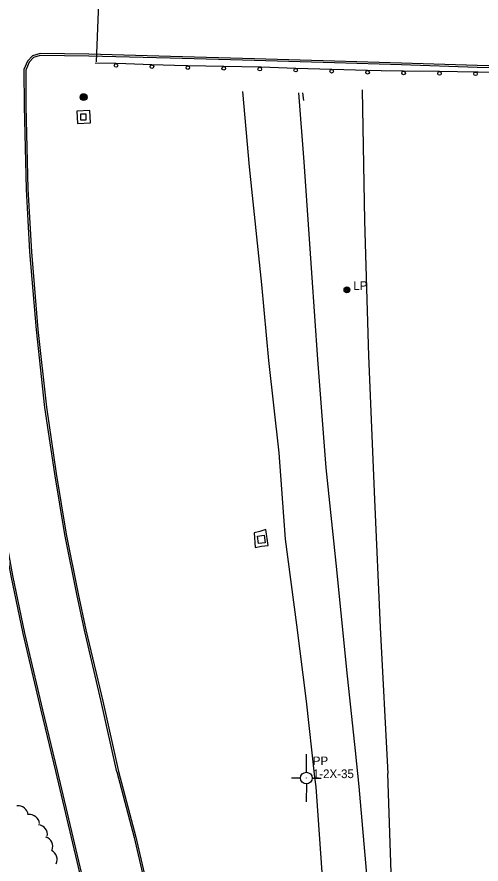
# Model space of a CAD drawing. Extents: x 2402803 to 2427059, y 6985292 to 6997652.
# Drawn here: x 2410438.3 to 2410696.3, y 6989147.2 to 6989618 of the extents above; entities that cross this region are included whole.
import ezdxf

# ---------------------------------------------------------------- set-up
doc = ezdxf.new("R2010")
doc.units = 0
for name, color, linetype in [('p_control ground ctrl', 7, 'Continuous'), ('p_drainage conc drain', 7, 'Continuous'), ('p_road - paved curb', 7, 'Continuous'), ('p_road bridge end', 7, 'Continuous'), ('p_road guard rails', 7, 'Continuous'), ('p_structure general', 7, 'Continuous'), ('p_structure sidewalk', 7, 'Continuous'), ('p_utility manhole', 7, 'Continuous'), ('p_veg woods', 7, 'Continuous')]:
    doc.layers.add(name, color=color, linetype=linetype)

msp = doc.modelspace()

# ---------------------------------------------------------------- linework, layer by layer
at = {"layer": 'p_control ground ctrl'}
for p, q in [((2410599.19, 6989198.23), (2410599.21, 6989208.23)), ((2410595.95, 6989194.99), (2410590.95, 6989195)), ((2410599.19, 6989194.99), (2410599.19, 6989195.03)), ((2410602.43, 6989194.99), (2410607.43, 6989194.98)), ((2410599.19, 6989191.75), (2410599.17, 6989181.75))]:
    msp.add_line(p, q, dxfattribs=at)
msp.add_circle((2410599.19, 6989194.99), 3.24, dxfattribs=at)
at = {"layer": 'p_drainage conc drain'}
for points in [[(2410570.8, 6989323.09), (2410574.36, 6989323.88), (2410577.9, 6989324.24), (2410576.7, 6989333.07), (2410573.26, 6989332.04), (2410570.25, 6989331.3)], [(2410570.25, 6989331.35), (2410570.8, 6989323.09)]]:
    msp.add_lwpolyline(points, dxfattribs=at)
at = {"layer": 'p_road - paved curb'}
for points in [[(2410460.84, 6989198.96), (2410452.78, 6989232.94), (2410442.78, 6989275.6), (2410436.11, 6989307.56), (2410430.27, 6989339.28), (2410424.46, 6989374.86), (2410421.18, 6989400.28), (2410417.04, 6989432.02), (2410414.64, 6989461.32), (2410412.46, 6989490.04), (2410411.44, 6989517.65), (2410410.5, 6989536.53), (2410408.53, 6989559.41), (2410403.06, 6989572.35), (2410395.37, 6989582.41), (2410389.01, 6989588.05), (2410376.52, 6989594.63), (2410363.85, 6989597.13), (2410326.82, 6989599), (2410308.9, 6989599.63), (2410308.42, 6989599.64)], [(2410739.4, 6989589.67), (2410694.21, 6989590.94), (2410652.06, 6989592.28), (2410614.81, 6989593.4), (2410570.37, 6989594.75), (2410523.62, 6989596), (2410478.23, 6989597.22), (2410451.18, 6989597.62), (2410446.94, 6989596.34), (2410444.27, 6989593.34), (2410442.21, 6989588.67), (2410442.29, 6989568.36), (2410443.4, 6989522.32), (2410445.38, 6989487.42), (2410449.03, 6989444.16), (2410453.75, 6989400.92), (2410459.22, 6989364.11), (2410464.74, 6989330.28), (2410471.46, 6989297.16), (2410475.69, 6989277.15), (2410485.06, 6989237.5), (2410493.77, 6989198.41)], [(2410739.37, 6989588.67), (2410694.18, 6989589.94), (2410652.03, 6989591.28), (2410614.78, 6989592.4), (2410570.34, 6989593.75), (2410523.59, 6989595), (2410478.21, 6989596.22), (2410451.32, 6989596.62), (2410447.5, 6989595.46), (2410445.12, 6989592.79), (2410443.21, 6989588.46), (2410443.29, 6989568.37), (2410444.4, 6989522.36), (2410446.38, 6989487.49), (2410450.03, 6989444.26), (2410454.74, 6989401.05), (2410460.21, 6989364.26), (2410465.72, 6989330.46), (2410472.44, 6989297.36), (2410476.67, 6989277.37), (2410486.03, 6989237.72), (2410494.75, 6989198.63)], [(2410563.64, 6989576.47), (2410567.38, 6989534.69), (2410574.34, 6989469.29), (2410578.17, 6989426.99), (2410583.9, 6989375.64), (2410587.39, 6989327.81), (2410593.63, 6989280.16), (2410599.08, 6989237.68), (2410603.64, 6989195.55), (2410604.41, 6989190.05)], [(2410594.92, 6989575.85), (2410597.74, 6989537.36), (2410602.03, 6989475.8), (2410605.39, 6989427.54), (2410609.99, 6989367.48), (2410615.97, 6989310.9), (2410621.55, 6989255.06), (2410626.37, 6989210.13), (2410628.36, 6989190.31)], [(2410630.29, 6989577.44), (2410631.58, 6989504.58), (2410633.77, 6989429.61), (2410637.15, 6989349.74), (2410640.23, 6989278.74), (2410644.4, 6989197.49)], [(2410459.87, 6989198.73), (2410451.81, 6989232.71), (2410441.8, 6989275.38), (2410435.13, 6989307.37), (2410429.28, 6989339.11), (2410423.47, 6989374.72), (2410420.19, 6989400.15), (2410416.05, 6989431.91), (2410414.76, 6989447.66)], [(2410515.09, 6988964.76), (2410506.19, 6989001.4), (2410494.03, 6989054.68), (2410485.6, 6989090.11), (2410474.96, 6989135.26), (2410459.87, 6989198.73)], [(2410475.93, 6989135.49), (2410460.84, 6989198.96)], [(2410493.87, 6989198.43), (2410503.47, 6989161.97), (2410513.82, 6989117.16), (2410528.53, 6989056.44), (2410539.88, 6989007.34), (2410551.22, 6988959.57), (2410561.69, 6988912.51), (2410571.03, 6988859.22), (2410576.32, 6988823.52), (2410582.49, 6988771.82), (2410587.48, 6988702), (2410589.68, 6988648.78), (2410590.19, 6988593.13), (2410591.05, 6988529.57), (2410592.15, 6988476.98), (2410592.86, 6988424.87), (2410593.71, 6988375.7), (2410594.15, 6988311.14), (2410595.39, 6988253.36), (2410595.41, 6988195.84), (2410596.13, 6988123.99), (2410596.75, 6988070.06), (2410597.44, 6988021.02)], [(2410494.84, 6989198.68), (2410504.44, 6989162.21), (2410514.79, 6989117.39), (2410529.5, 6989056.67), (2410540.85, 6989007.57), (2410552.19, 6988959.79), (2410562.67, 6988912.71), (2410572.02, 6988859.38), (2410577.31, 6988823.65), (2410583.49, 6988771.91), (2410588.48, 6988702.06), (2410590.68, 6988648.81), (2410591.19, 6988593.14), (2410592.05, 6988529.59), (2410593.15, 6988477), (2410593.86, 6988424.89), (2410594.71, 6988375.71), (2410595.15, 6988311.15), (2410596.39, 6988253.37), (2410596.41, 6988195.85), (2410597.13, 6988124), (2410597.75, 6988070.07), (2410598.44, 6988021.03)], [(2410628.36, 6989190.31), (2410632.86, 6989139.4), (2410636.07, 6989103.37), (2410639.6, 6989076.21), (2410647.54, 6989076.57), (2410646.71, 6989131.45), (2410644.4, 6989197.49)], [(2410604.41, 6989190.05), (2410608.99, 6989126.7), (2410614.38, 6989060.68), (2410620.58, 6989000.09), (2410625.94, 6988945.29), (2410629.94, 6988889.15), (2410636.93, 6988796.85), (2410640.95, 6988728.68), (2410641.77, 6988669.55), (2410642.72, 6988599.6), (2410644.91, 6988518.64), (2410645.73, 6988422), (2410646.23, 6988349.7), (2410646.99, 6988272.43), (2410647.78, 6988195.06), (2410648.38, 6988114.13), (2410649.56, 6988028.61)]]:
    msp.add_lwpolyline(points, dxfattribs=at)
at = {"layer": 'p_road bridge end'}
msp.add_lwpolyline([(2410484.71, 6989649.05), (2410484.52, 6989644.58), (2410483.49, 6989621.01), (2410482.31, 6989593.06)], dxfattribs=at)
msp.add_lwpolyline([(2410575.83, 6989329.91), (2410576.35, 6989325.74), (2410572.65, 6989325.28), (2410572.13, 6989329.45)], close=True, dxfattribs=at)
at = {"layer": 'p_road guard rails'}
for p, q in [((2410493.44, 6989592.02), (2410481.87, 6989592.36)), ((2410553.33, 6989590.38), (2410533.36, 6989590.77)), ((2410573.31, 6989590), (2410553.33, 6989590.38)), ((2410613.27, 6989588.78), (2410593.29, 6989589.4)), ((2410633.25, 6989588.17), (2410613.27, 6989588.78)), ((2410673.22, 6989587.56), (2410653.23, 6989587.8)), ((2410693.21, 6989587.33), (2410673.22, 6989587.56)), ((2410597.08, 6989575.82), (2410597.55, 6989571.54))]:
    msp.add_line(p, q, dxfattribs=at)
for points in [[(2410513.39, 6989591.35), (2410498.8, 6989591.86), (2410493.44, 6989592.02)], [(2410533.36, 6989590.77), (2410525.87, 6989590.91), (2410513.39, 6989591.35)], [(2410593.29, 6989589.4), (2410574.17, 6989589.98), (2410573.31, 6989590)], [(2410653.23, 6989587.8), (2410640.84, 6989587.94), (2410633.25, 6989588.17)], [(2410713.19, 6989586.69), (2410694.76, 6989587.31), (2410693.21, 6989587.33)]]:
    msp.add_lwpolyline(points, dxfattribs=at)
for centre in [(2410493.41, 6989591.02), (2410513.36, 6989590.35), (2410533.34, 6989589.77), (2410553.31, 6989589.38), (2410573.29, 6989589), (2410593.26, 6989588.4), (2410613.24, 6989587.78), (2410633.22, 6989587.17), (2410653.22, 6989586.8), (2410673.21, 6989586.56), (2410693.2, 6989586.33)]:
    msp.add_circle(centre, 1, dxfattribs=at)
at = {"layer": 'p_structure general'}
msp.add_lwpolyline([(2410476.81, 6989560.82), (2410476.75, 6989563.93), (2410473.59, 6989563.87), (2410473.65, 6989560.76)], close=True, dxfattribs=at)
at = {"layer": 'p_structure sidewalk'}
msp.add_lwpolyline([(2410471.66, 6989565.57), (2410472.04, 6989558.78), (2410479.21, 6989559.18), (2410478.83, 6989565.97)], close=True, dxfattribs=at)
at = {"layer": 'p_utility manhole'}
for centre, radius in [((2410475.4, 6989573.4), 1.9), ((2410475.4, 6989573.4), 1.44), ((2410475.4, 6989573.4), 0.973), ((2410475.4, 6989573.4), 0.539), ((2410475.4, 6989573.4), 0.192), ((2410621.76, 6989466.29), 1.6), ((2410621.76, 6989466.29), 1.3), ((2410621.76, 6989466.29), 1), ((2410621.76, 6989466.29), 0.539), ((2410621.76, 6989466.29), 0.192)]:
    msp.add_circle(centre, radius, dxfattribs=at)
at = {"layer": 'p_veg woods'}
for centre, start, end in [((2410438.99, 6989173.92), 6.4109, 96.4109), ((2410445.34, 6989169.05), 6.5233, 96.5233), ((2410449.61, 6989163.48), 352.0824, 82.0824), ((2410452.57, 6989156.9), 340.36, 70.36), ((2410455.05, 6989149.69), 334.7016, 64.7016)]:
    msp.add_arc(centre, 5.65, start, end, dxfattribs=at)

# ---------------------------------------------------------------- texts
at = {"layer": 'p_control ground ctrl'}
for s, p in [('  PP', (2410599.21, 6989202.16)), ('  1-2X-35', (2410599.21, 6989194.96))]:
    msp.add_text(s, height=4.8, dxfattribs=at).set_placement(p)
at = {"layer": 'p_utility manhole'}
msp.add_text('  LP', height=4.8, dxfattribs=at).set_placement((2410621.76, 6989466.29))

doc.saveas('drawing.dxf')
